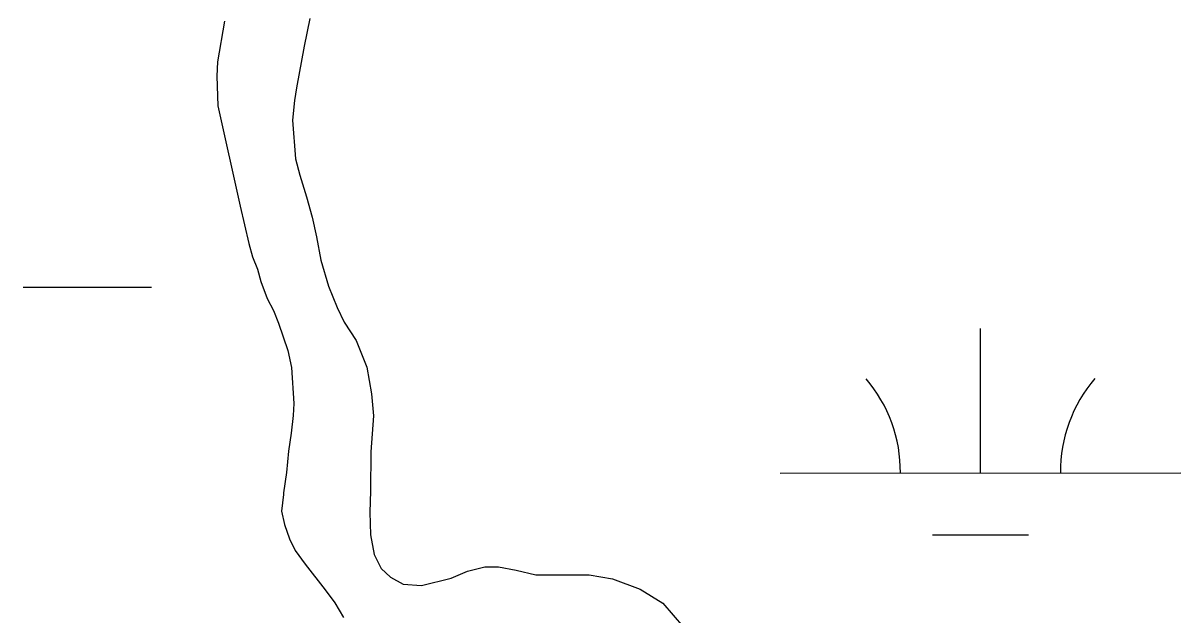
# Model space of a CAD drawing. Extents: x 3279314 to 3317160, y 734079 to 759431.
# Drawn here: x 3309791.7 to 3310080.6, y 755446.5 to 755594 of the extents above; entities that cross this region are included whole.
import ezdxf

# ---------------------------------------------------------------- set-up
doc = ezdxf.new("R2010")
doc.units = 0
doc.layers.add('V-SITE-VEGE', color=7, linetype='Continuous')
doc.layers.add('V-WETL-SWMP', color=7, linetype='Continuous')

msp = doc.modelspace()

# ---------------------------------------------------------------- linework, layer by layer
at = {"layer": 'V-SITE-VEGE'}
for p, q in [((3309863.24, 755595.23), (3309861.79, 755588.29)), ((3309861.79, 755588.29), (3309859.86, 755577.89)), ((3309859.86, 755577.89), (3309859.37, 755574.74)), ((3309859.37, 755574.74), (3309858.88, 755569.85)), ((3309858.88, 755569.85), (3309859.63, 755560.22)), ((3309859.63, 755560.22), (3309860.72, 755556.12)), ((3309860.72, 755556.12), (3309862.43, 755550.75)), ((3309862.43, 755550.75), (3309863.83, 755545.69)), ((3309863.83, 755545.69), (3309864.92, 755540.8)), ((3309864.92, 755540.8), (3309866, 755534.96)), ((3309866, 755534.96), (3309867.87, 755528.48)), ((3309867.87, 755528.48), (3309870.05, 755523.11)), ((3309870.05, 755523.11), (3309871.77, 755519.48)), ((3309871.77, 755519.48), (3309874.75, 755514.89)), ((3309874.75, 755514.89), (3309877.41, 755508.25)), ((3309877.41, 755508.25), (3309878.64, 755501.62)), ((3309878.64, 755501.62), (3309879.09, 755496.1)), ((3309879.09, 755496.1), (3309878.43, 755487.11)), ((3309878.43, 755487.11), (3309878.39, 755477.33)), ((3309878.39, 755477.33), (3309878.21, 755472.13)), ((3309878.21, 755472.13), (3309878.35, 755466.45)), ((3309878.35, 755466.45), (3309879.27, 755461.55)), ((3309879.27, 755461.55), (3309881, 755458.08)), ((3309881, 755458.08), (3309883.35, 755455.86)), ((3309898.5, 755455.64), (3309902.6, 755457.36)), ((3309902.6, 755457.36), (3309906.87, 755458.45)), ((3309906.87, 755458.45), (3309910.34, 755458.43)), ((3309910.34, 755458.43), (3309914.75, 755457.63)), ((3309914.75, 755457.63), (3309919.64, 755456.51)), ((3309883.35, 755455.86), (3309886.5, 755454.11)), ((3309886.5, 755454.11), (3309891.07, 755453.78)), ((3309891.07, 755453.78), (3309898.5, 755455.64)), ((3309919.64, 755456.51), (3309932.89, 755456.45)), ((3309932.89, 755456.45), (3309938.72, 755455.48)), ((3309938.72, 755455.48), (3309945.65, 755452.93)), ((3309945.65, 755452.93), (3309951.31, 755449.44)), ((3309951.31, 755449.44), (3309956.5, 755443.42))]:
    msp.add_line(p, q, dxfattribs=at)
msp.add_lwpolyline([(3309841.94, 755594.52), (3309840.16, 755584.44), (3309839.99, 755580.81), (3309840.28, 755573.39), (3309845.86, 755548.45), (3309848.03, 755539.13), (3309848.96, 755535.81), (3309850.21, 755532.66), (3309850.99, 755529.65), (3309852.55, 755525.39), (3309854.12, 755522.39), (3309855.37, 755519.22), (3309857.71, 755512.43), (3309858.64, 755508.17), (3309859.23, 755499.18), (3309859.06, 755496.18), (3309858.57, 755491.77), (3309857.92, 755487.35), (3309857.43, 755481.99), (3309856.62, 755476.94), (3309856.63, 755476.53), (3309856.13, 755472.37), (3309856.9, 755469.06), (3309858.15, 755465.42), (3309859.56, 755462.58), (3309862.07, 755459.1), (3309867.09, 755452.77), (3309869.44, 755449.45), (3309871.64, 755445.81)], dxfattribs=at)
at = {"layer": 'V-WETL-SWMP'}
for p, q in [((3309863.24, 755595.23), (3309861.79, 755588.29)), ((3309863.24, 755595.23), (3309861.79, 755588.29)), ((3309861.79, 755588.29), (3309859.86, 755577.89)), ((3309861.79, 755588.29), (3309859.86, 755577.89)), ((3309859.86, 755577.89), (3309859.37, 755574.74)), ((3309859.86, 755577.89), (3309859.37, 755574.74)), ((3309859.37, 755574.74), (3309858.88, 755569.85)), ((3309859.37, 755574.74), (3309858.88, 755569.85)), ((3309858.88, 755569.85), (3309859.63, 755560.22)), ((3309858.88, 755569.85), (3309859.63, 755560.22)), ((3309859.63, 755560.22), (3309860.72, 755556.12)), ((3309859.63, 755560.22), (3309860.72, 755556.12)), ((3309860.72, 755556.12), (3309862.43, 755550.75)), ((3309860.72, 755556.12), (3309862.43, 755550.75)), ((3309862.43, 755550.75), (3309863.83, 755545.69)), ((3309862.43, 755550.75), (3309863.83, 755545.69)), ((3309863.83, 755545.69), (3309864.92, 755540.8)), ((3309863.83, 755545.69), (3309864.92, 755540.8)), ((3309864.92, 755540.8), (3309866, 755534.96)), ((3309864.92, 755540.8), (3309866, 755534.96)), ((3309866, 755534.96), (3309867.87, 755528.48)), ((3309866, 755534.96), (3309867.87, 755528.48)), ((3309791.69, 755528.19), (3309823.69, 755528.21)), ((3309867.87, 755528.48), (3309870.05, 755523.11)), ((3309867.87, 755528.48), (3309870.05, 755523.11)), ((3309870.05, 755523.11), (3309871.77, 755519.48)), ((3309870.05, 755523.11), (3309871.77, 755519.48)), ((3309871.77, 755519.48), (3309874.75, 755514.89)), ((3309871.77, 755519.48), (3309874.75, 755514.89)), ((3310030.57, 755481.88), (3310030.55, 755517.88)), ((3309874.75, 755514.89), (3309877.41, 755508.25)), ((3309874.75, 755514.89), (3309877.41, 755508.25)), ((3309877.41, 755508.25), (3309878.64, 755501.62)), ((3309877.41, 755508.25), (3309878.64, 755501.62)), ((3309878.64, 755501.62), (3309879.09, 755496.1)), ((3309878.64, 755501.62), (3309879.09, 755496.1)), ((3309879.09, 755496.1), (3309878.43, 755487.11)), ((3309879.09, 755496.1), (3309878.43, 755487.11)), ((3309878.43, 755487.11), (3309878.39, 755477.33)), ((3309878.43, 755487.11), (3309878.39, 755477.33)), ((3309980.57, 755481.86), (3310080.57, 755481.91)), ((3309878.39, 755477.33), (3309878.21, 755472.13)), ((3309878.39, 755477.33), (3309878.21, 755472.13)), ((3309878.21, 755472.13), (3309878.35, 755466.45)), ((3309878.21, 755472.13), (3309878.35, 755466.45)), ((3309878.35, 755466.45), (3309879.27, 755461.55)), ((3309878.35, 755466.45), (3309879.27, 755461.55)), ((3310018.58, 755466.45), (3310042.58, 755466.46)), ((3309879.27, 755461.55), (3309881, 755458.08)), ((3309879.27, 755461.55), (3309881, 755458.08)), ((3309881, 755458.08), (3309883.35, 755455.86)), ((3309881, 755458.08), (3309883.35, 755455.86)), ((3309898.5, 755455.64), (3309902.6, 755457.36)), ((3309898.5, 755455.64), (3309902.6, 755457.36)), ((3309902.6, 755457.36), (3309906.87, 755458.45)), ((3309902.6, 755457.36), (3309906.87, 755458.45)), ((3309906.87, 755458.45), (3309910.34, 755458.44)), ((3309906.87, 755458.45), (3309910.34, 755458.44)), ((3309910.34, 755458.44), (3309914.75, 755457.63)), ((3309910.34, 755458.44), (3309914.75, 755457.63)), ((3309914.75, 755457.63), (3309919.64, 755456.51)), ((3309914.75, 755457.63), (3309919.64, 755456.51)), ((3309883.35, 755455.86), (3309886.5, 755454.11)), ((3309883.35, 755455.86), (3309886.5, 755454.11)), ((3309886.5, 755454.11), (3309891.07, 755453.78)), ((3309886.5, 755454.11), (3309891.07, 755453.78)), ((3309891.07, 755453.78), (3309898.5, 755455.64)), ((3309891.07, 755453.78), (3309898.5, 755455.64)), ((3309919.64, 755456.51), (3309932.89, 755456.45)), ((3309919.64, 755456.51), (3309932.89, 755456.45)), ((3309932.89, 755456.45), (3309938.72, 755455.48)), ((3309932.89, 755456.45), (3309938.72, 755455.48)), ((3309938.72, 755455.48), (3309945.65, 755452.93)), ((3309938.72, 755455.48), (3309945.65, 755452.93)), ((3309945.65, 755452.93), (3309951.31, 755449.44)), ((3309945.65, 755452.93), (3309951.31, 755449.44)), ((3309951.31, 755449.44), (3309956.5, 755443.42)), ((3309951.31, 755449.44), (3309956.5, 755443.42))]:
    msp.add_line(p, q, dxfattribs=at)
msp.add_lwpolyline([(3309841.94, 755594.52), (3309840.16, 755584.44), (3309839.99, 755580.81), (3309840.28, 755573.39), (3309845.86, 755548.45), (3309848.03, 755539.13), (3309848.96, 755535.81), (3309850.21, 755532.66), (3309850.99, 755529.65), (3309852.55, 755525.39), (3309854.12, 755522.39), (3309855.37, 755519.23), (3309857.71, 755512.43), (3309858.64, 755508.17), (3309859.23, 755499.18), (3309859.06, 755496.18), (3309858.57, 755491.77), (3309857.92, 755487.35), (3309857.43, 755481.99), (3309856.62, 755476.95), (3309856.63, 755476.53), (3309856.13, 755472.37), (3309856.9, 755469.06), (3309858.15, 755465.42), (3309859.56, 755462.58), (3309862.07, 755459.1), (3309867.09, 755452.77), (3309869.45, 755449.45), (3309871.64, 755445.81)], dxfattribs=at)
msp.add_lwpolyline([(3309841.94, 755594.52), (3309840.16, 755584.44), (3309839.99, 755580.81), (3309840.28, 755573.39), (3309845.86, 755548.45), (3309848.03, 755539.13), (3309848.96, 755535.81), (3309850.21, 755532.66), (3309850.99, 755529.65), (3309852.55, 755525.39), (3309854.12, 755522.39), (3309855.37, 755519.23), (3309857.71, 755512.43), (3309858.64, 755508.17), (3309859.23, 755499.18), (3309859.06, 755496.18), (3309858.57, 755491.77), (3309857.92, 755487.35), (3309857.43, 755481.99), (3309856.62, 755476.95), (3309856.63, 755476.53), (3309856.13, 755472.37), (3309856.9, 755469.06), (3309858.15, 755465.42), (3309859.56, 755462.58), (3309862.07, 755459.1), (3309867.09, 755452.77), (3309869.45, 755449.45), (3309871.64, 755445.81)], dxfattribs=at)
for centre, start, end in [((3309975.33, 755482.33), 359.2573, 40.801), ((3310085.81, 755482.39), 139.2573, 180.801)]:
    msp.add_arc(centre, 35.25, start, end, dxfattribs=at)

doc.saveas('drawing.dxf')
